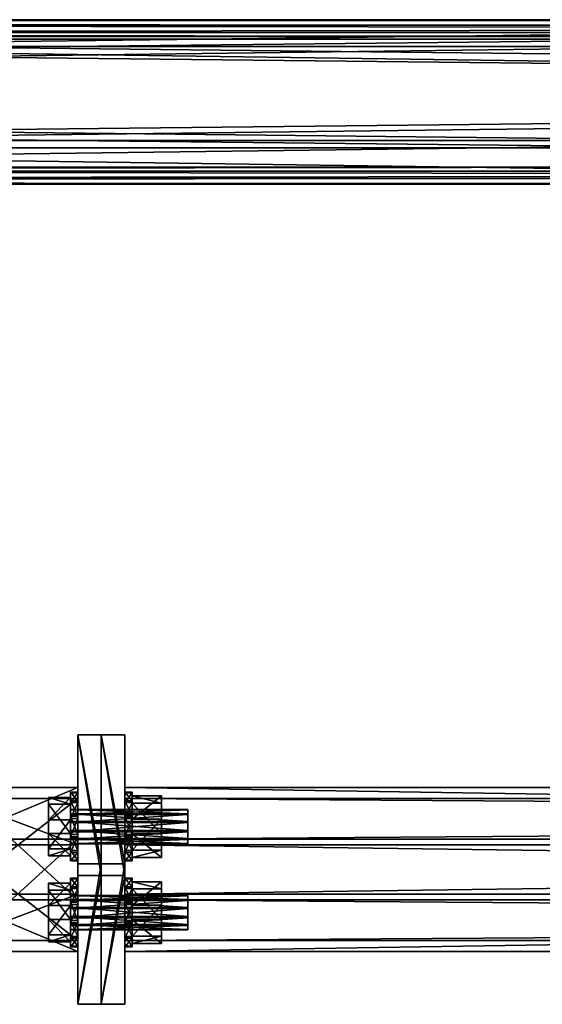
# Model space of a CAD drawing. Header units: millimetres. Extents: x 60485 to 71303, y 100 to 16900.
# Tile 263 of 656: x 65852 to 66030, y 6754 to 7089. Entities that reach past the tile are written whole.
import ezdxf

# ---------------------------------------------------------------- set-up
doc = ezdxf.new("R2010")
doc.units = ezdxf.units.MM
for name, color, linetype in [('13', 7, 'Continuous'), ('4', 7, 'Continuous'), ('9', 7, 'Continuous'), ('99', 7, 'Continuous')]:
    doc.layers.add(name, color=color, linetype=linetype)

msp = doc.modelspace()

# ---------------------------------------------------------------- meshes
at = {"layer": '13', "color": 7}
mesh = msp.add_polyface(dxfattribs=at)
corners = [(65909.5, 6808.88, 4958.15), (65869.5, 6810.53, 4955.51), (65869.5, 6808.88, 4958.15), (65909.5, 6810.53, 4955.51), (65869.5, 6813.27, 4954.05), (65909.5, 6813.27, 4954.05), (65869.5, 6816.37, 4954.16), (65909.5, 6812.86, 4965.64), (65869.5, 6810.23, 4963.99), (65869.5, 6812.86, 4965.64), (65909.5, 6810.23, 4963.99), (65869.5, 6808.77, 4961.25), (65909.5, 6808.77, 4961.25), (65869.5, 6815.97, 4965.75), (65869.5, 6820.36, 4961.66), (65869.5, 6804.68, 4956.86), (65869.5, 6812.28, 4949.78), (65862, 6812.28, 4949.78), (65862, 6804.68, 4956.86), (65869.5, 6816.96, 4970.03), (65869.5, 6807.02, 4966.99), (65862, 6807.02, 4966.99), (65862, 6816.96, 4970.03), (65872, 6803.14, 4956.39), (65872, 6806.43, 4951.12), (65869.5, 6806.43, 4951.12), (65869.5, 6803.14, 4956.39), (65872, 6811.92, 4948.21), (65869.5, 6811.92, 4948.21), (65869.5, 6818.13, 4948.43), (65872, 6817.32, 4971.59), (65872, 6811.11, 4971.38), (65869.5, 6811.11, 4971.38), (65872, 6805.84, 4968.09), (65869.5, 6805.84, 4968.09), (65872, 6802.93, 4962.6), (65869.5, 6802.93, 4962.6), (65872, 6826.31, 4957.2), (65872, 6826.09, 4963.41), (65872, 6822.8, 4968.68), (65869.5, 6817.32, 4971.59), (65869.5, 6822.8, 4968.68), (65869.5, 6826.09, 4963.41)]
mesh.append_faces([[corners[k] for k in face] for face in [(0, 1, 2, 2), (3, 4, 1, 1), (5, 6, 4, 4), (7, 8, 9, 9), (10, 11, 8, 8), (12, 2, 11, 11), (8, 13, 9, 9), (15, 17, 18, 18), (19, 21, 22, 22), (20, 18, 21, 21), (19, 15, 20, 20), (18, 22, 21, 21), (23, 25, 26, 26), (24, 28, 25, 25), (27, 29, 28, 28), (31, 34, 32, 32), (33, 36, 34, 34), (35, 26, 36, 36), (30, 33, 31, 31), (36, 32, 34, 34)]], dxfattribs={"vtx0": -1, "color": 7})
mesh.append_faces([[corners[k] for k in face] for face in [(32, 36, 40, 40)]], dxfattribs={"vtx0": -1, "vtx1": -1, "color": 7})
mesh.append_faces([[corners[k] for k in face] for face in [(13, 8, 11, 11), (13, 11, 2, 2), (14, 2, 1, 1), (14, 1, 4, 4), (19, 16, 15, 15), (22, 18, 17, 17), (37, 27, 24, 24), (38, 24, 23, 23), (39, 23, 35, 35), (30, 35, 33, 33), (41, 36, 26, 26), (41, 26, 25, 25), (42, 25, 28, 28)]], dxfattribs={"vtx0": -1, "vtx2": -1, "vtx3": -1, "color": 7})
mesh.append_faces([[corners[k] for k in face] for face in [(15, 16, 17, 17), (19, 20, 21, 21), (20, 15, 18, 18), (23, 24, 25, 25), (24, 27, 28, 28), (30, 31, 32, 32), (31, 33, 34, 34), (33, 35, 36, 36), (35, 23, 26, 26)]], dxfattribs={"vtx2": -1, "vtx3": -1, "color": 7})
mesh = msp.add_polyface(dxfattribs=at)
corners = [(65909.5, 6816.37, 4954.16), (65869.5, 6819.01, 4955.81), (65869.5, 6816.37, 4954.16), (65909.5, 6819.01, 4955.81), (65869.5, 6820.46, 4958.55), (65909.5, 6820.46, 4958.55), (65869.5, 6820.36, 4961.66), (65909.5, 6820.36, 4961.66), (65869.5, 6818.71, 4964.29), (65909.5, 6818.71, 4964.29), (65869.5, 6815.97, 4965.75), (65909.5, 6815.97, 4965.75), (65869.5, 6812.86, 4965.64), (65869.5, 6808.88, 4958.15), (65869.5, 6813.27, 4954.05), (65869.5, 6812.28, 4949.78), (65869.5, 6822.22, 4952.81), (65862, 6822.22, 4952.81), (65862, 6812.28, 4949.78), (65869.5, 6824.56, 4962.94), (65862, 6824.56, 4962.94), (65869.5, 6816.96, 4970.03), (65862, 6816.96, 4970.03), (65872, 6811.92, 4948.21), (65872, 6818.13, 4948.43), (65869.5, 6818.13, 4948.43), (65872, 6823.39, 4951.72), (65869.5, 6823.39, 4951.72), (65872, 6826.31, 4957.2), (65869.5, 6826.31, 4957.2), (65872, 6826.09, 4963.41), (65869.5, 6826.09, 4963.41), (65872, 6822.8, 4968.68), (65869.5, 6822.8, 4968.68), (65872, 6817.32, 4971.59), (65869.5, 6817.32, 4971.59), (65869.5, 6811.11, 4971.38), (65872, 6806.43, 4951.12), (65872, 6803.14, 4956.39), (65872, 6802.93, 4962.6), (65869.5, 6802.93, 4962.6), (65869.5, 6806.43, 4951.12), (65869.5, 6811.92, 4948.21)]
mesh.append_faces([[corners[k] for k in face] for face in [(0, 1, 2, 2), (3, 4, 1, 1), (5, 6, 4, 4), (7, 8, 6, 6), (9, 10, 8, 8), (11, 12, 10, 10), (4, 2, 1, 1), (15, 17, 18, 18), (16, 20, 17, 17), (19, 22, 20, 20), (15, 19, 16, 16), (20, 18, 17, 17), (24, 27, 25, 25), (26, 29, 27, 27), (28, 31, 29, 29), (30, 33, 31, 31), (32, 35, 33, 33), (34, 36, 35, 35), (24, 28, 26, 26), (27, 42, 25, 25)]], dxfattribs={"vtx0": -1, "color": 7})
mesh.append_faces([[corners[k] for k in face] for face in [(10, 13, 8, 8), (8, 13, 6, 6), (6, 14, 4, 4), (19, 15, 21, 21), (22, 18, 20, 20), (28, 37, 30, 30), (30, 38, 32, 32), (32, 39, 34, 34), (35, 40, 33, 33), (33, 41, 31, 31), (31, 42, 29, 29), (29, 42, 27, 27)]], dxfattribs={"vtx0": -1, "vtx1": -1, "color": 7})
mesh.append_faces([[corners[k] for k in face] for face in [(4, 14, 2, 2), (28, 24, 23, 23)]], dxfattribs={"vtx0": -1, "vtx2": -1, "vtx3": -1, "color": 7})
mesh.append_faces([[corners[k] for k in face] for face in [(15, 16, 17, 17), (16, 19, 20, 20), (19, 21, 22, 22), (23, 24, 25, 25), (24, 26, 27, 27), (26, 28, 29, 29), (28, 30, 31, 31), (30, 32, 33, 33), (32, 34, 35, 35)]], dxfattribs={"vtx2": -1, "vtx3": -1, "color": 7})
mesh = msp.add_polyface(dxfattribs=at)
corners = [(65909.5, 6808.88, 4958.15), (65909.5, 6810.53, 4955.51), (65869.5, 6810.53, 4955.51), (65909.5, 6813.27, 4954.05), (65869.5, 6813.27, 4954.05), (65909.5, 6815.97, 4965.75), (65909.5, 6812.86, 4965.64), (65869.5, 6812.86, 4965.64), (65909.5, 6810.23, 4963.99), (65869.5, 6810.23, 4963.99), (65909.5, 6808.77, 4961.25), (65869.5, 6808.77, 4961.25), (65869.5, 6808.88, 4958.15), (65909.5, 6820.46, 4958.55), (65909.5, 6820.36, 4961.66), (65909.5, 6818.71, 4964.29), (65900.5, 6804.13, 4956.69), (65900.5, 6812.15, 4949.21), (65890.5, 6812.15, 4949.21), (65890.5, 6804.13, 4956.69), (65900.5, 6817.09, 4970.59), (65900.5, 6806.6, 4967.38), (65890.5, 6806.6, 4967.38), (65890.5, 6817.09, 4970.59), (65900.5, 6825.11, 4963.11), (65890.5, 6803.14, 4956.39), (65890.5, 6806.43, 4951.12), (65888, 6806.43, 4951.12), (65888, 6803.14, 4956.39), (65890.5, 6811.92, 4948.21), (65888, 6811.92, 4948.21), (65888, 6818.13, 4948.43), (65890.5, 6817.32, 4971.59), (65890.5, 6811.11, 4971.38), (65888, 6811.11, 4971.38), (65890.5, 6805.84, 4968.09), (65888, 6805.84, 4968.09), (65890.5, 6802.93, 4962.6), (65888, 6802.93, 4962.6), (65890.5, 6826.31, 4957.2), (65890.5, 6826.09, 4963.41), (65890.5, 6822.8, 4968.68), (65888, 6817.32, 4971.59), (65888, 6822.8, 4968.68), (65888, 6826.09, 4963.41)]
mesh.append_faces([[corners[k] for k in face] for face in [(5, 8, 6, 6), (16, 18, 19, 19), (20, 22, 23, 23), (21, 19, 22, 22), (20, 16, 21, 21), (19, 23, 22, 22), (25, 27, 28, 28), (26, 30, 27, 27), (29, 31, 30, 30), (33, 36, 34, 34), (35, 38, 36, 36), (37, 28, 38, 38), (32, 35, 33, 33), (38, 34, 36, 36)]], dxfattribs={"vtx0": -1, "color": 7})
mesh.append_faces([[corners[k] for k in face] for face in [(34, 38, 42, 42)]], dxfattribs={"vtx0": -1, "vtx1": -1, "color": 7})
mesh.append_faces([[corners[k] for k in face] for face in [(13, 3, 1, 1), (14, 1, 0, 0), (15, 0, 10, 10), (5, 10, 8, 8), (24, 17, 16, 16), (23, 19, 18, 18), (39, 29, 26, 26), (40, 26, 25, 25), (41, 25, 37, 37), (32, 37, 35, 35), (43, 38, 28, 28), (43, 28, 27, 27), (44, 27, 30, 30)]], dxfattribs={"vtx0": -1, "vtx2": -1, "vtx3": -1, "color": 7})
mesh.append_faces([[corners[k] for k in face] for face in [(0, 1, 2, 2), (1, 3, 4, 4), (5, 6, 7, 7), (6, 8, 9, 9), (8, 10, 11, 11), (10, 0, 12, 12), (16, 17, 18, 18), (20, 21, 22, 22), (21, 16, 19, 19), (25, 26, 27, 27), (26, 29, 30, 30), (32, 33, 34, 34), (33, 35, 36, 36), (35, 37, 38, 38), (37, 25, 28, 28)]], dxfattribs={"vtx2": -1, "vtx3": -1, "color": 7})
mesh = msp.add_polyface(dxfattribs=at)
corners = [(65909.5, 6813.27, 4954.05), (65909.5, 6816.37, 4954.16), (65869.5, 6816.37, 4954.16), (65909.5, 6819.01, 4955.81), (65869.5, 6819.01, 4955.81), (65909.5, 6820.46, 4958.55), (65869.5, 6820.46, 4958.55), (65909.5, 6820.36, 4961.66), (65869.5, 6820.36, 4961.66), (65909.5, 6818.71, 4964.29), (65869.5, 6818.71, 4964.29), (65909.5, 6815.97, 4965.75), (65869.5, 6815.97, 4965.75), (65909.5, 6810.53, 4955.51), (65909.5, 6808.88, 4958.15), (65909.5, 6808.77, 4961.25), (65900.5, 6812.15, 4949.21), (65900.5, 6822.64, 4952.42), (65890.5, 6822.64, 4952.42), (65890.5, 6812.15, 4949.21), (65900.5, 6825.11, 4963.11), (65890.5, 6825.11, 4963.11), (65900.5, 6817.09, 4970.59), (65890.5, 6817.09, 4970.59), (65900.5, 6804.13, 4956.69), (65890.5, 6811.92, 4948.21), (65890.5, 6818.13, 4948.43), (65888, 6818.13, 4948.43), (65890.5, 6823.39, 4951.72), (65888, 6823.39, 4951.72), (65890.5, 6826.31, 4957.2), (65888, 6826.31, 4957.2), (65890.5, 6826.09, 4963.41), (65888, 6826.09, 4963.41), (65890.5, 6822.8, 4968.68), (65888, 6822.8, 4968.68), (65890.5, 6817.32, 4971.59), (65888, 6817.32, 4971.59), (65888, 6811.11, 4971.38), (65890.5, 6806.43, 4951.12), (65890.5, 6803.14, 4956.39), (65890.5, 6802.93, 4962.6), (65888, 6802.93, 4962.6), (65888, 6806.43, 4951.12), (65888, 6811.92, 4948.21)]
mesh.append_faces([[corners[k] for k in face] for face in [(1, 5, 3, 3), (16, 18, 19, 19), (17, 21, 18, 18), (20, 23, 21, 21), (16, 20, 17, 17), (21, 19, 18, 18), (26, 29, 27, 27), (28, 31, 29, 29), (30, 33, 31, 31), (32, 35, 33, 33), (34, 37, 35, 35), (36, 38, 37, 37), (26, 30, 28, 28), (29, 44, 27, 27)]], dxfattribs={"vtx0": -1, "color": 7})
mesh.append_faces([[corners[k] for k in face] for face in [(5, 13, 7, 7), (7, 14, 9, 9), (9, 15, 11, 11), (20, 24, 22, 22), (23, 19, 21, 21), (30, 39, 32, 32), (32, 40, 34, 34), (34, 41, 36, 36), (37, 42, 35, 35), (35, 43, 33, 33), (33, 44, 31, 31), (31, 44, 29, 29)]], dxfattribs={"vtx0": -1, "vtx1": -1, "color": 7})
mesh.append_faces([[corners[k] for k in face] for face in [(5, 1, 0, 0), (30, 26, 25, 25)]], dxfattribs={"vtx0": -1, "vtx2": -1, "vtx3": -1, "color": 7})
mesh.append_faces([[corners[k] for k in face] for face in [(0, 1, 2, 2), (1, 3, 4, 4), (3, 5, 6, 6), (5, 7, 8, 8), (7, 9, 10, 10), (9, 11, 12, 12), (16, 17, 18, 18), (17, 20, 21, 21), (20, 22, 23, 23), (25, 26, 27, 27), (26, 28, 29, 29), (28, 30, 31, 31), (30, 32, 33, 33), (32, 34, 35, 35), (34, 36, 37, 37)]], dxfattribs={"vtx2": -1, "vtx3": -1, "color": 7})
mesh = msp.add_polyface(dxfattribs=at)
corners = [(65909.5, 6787.14, 5049.79), (65869.5, 6789.77, 5051.44), (65869.5, 6787.14, 5049.79), (65909.5, 6789.77, 5051.44), (65869.5, 6791.23, 5054.18), (65909.5, 6791.23, 5054.18), (65869.5, 6791.12, 5057.29), (65909.5, 6791.12, 5057.29), (65869.5, 6789.47, 5059.92), (65909.5, 6789.47, 5059.92), (65869.5, 6786.73, 5061.38), (65909.5, 6786.73, 5061.38), (65869.5, 6783.63, 5061.27), (65869.5, 6779.54, 5056.88), (65869.5, 6779.64, 5053.78), (65869.5, 6781.29, 5051.14), (65869.5, 6784.03, 5049.69), (65869.5, 6783.04, 5045.41), (65869.5, 6792.98, 5048.44), (65862, 6792.98, 5048.44), (65862, 6783.04, 5045.41), (65869.5, 6795.32, 5058.57), (65862, 6795.32, 5058.57), (65869.5, 6787.72, 5065.66), (65862, 6787.72, 5065.66), (65872, 6782.68, 5043.84), (65872, 6788.89, 5044.06), (65869.5, 6788.89, 5044.06), (65872, 6794.16, 5047.35), (65869.5, 6794.16, 5047.35), (65872, 6797.07, 5052.83), (65869.5, 6797.07, 5052.83), (65872, 6796.86, 5059.04), (65869.5, 6796.86, 5059.04), (65872, 6793.57, 5064.31), (65869.5, 6793.57, 5064.31), (65872, 6788.08, 5067.22), (65869.5, 6788.08, 5067.22), (65869.5, 6781.87, 5067.01), (65872, 6777.2, 5046.76), (65872, 6773.91, 5052.02), (65869.5, 6773.91, 5052.02), (65869.5, 6777.2, 5046.76), (65869.5, 6782.68, 5043.84)]
mesh.append_faces([[corners[k] for k in face] for face in [(0, 1, 2, 2), (3, 4, 1, 1), (5, 6, 4, 4), (7, 8, 6, 6), (9, 10, 8, 8), (11, 12, 10, 10), (1, 16, 2, 2), (17, 19, 20, 20), (18, 22, 19, 19), (21, 24, 22, 22), (17, 21, 18, 18), (22, 20, 19, 19), (26, 29, 27, 27), (28, 31, 29, 29), (30, 33, 31, 31), (32, 35, 33, 33), (34, 37, 35, 35), (36, 38, 37, 37), (26, 30, 28, 28), (31, 27, 29, 29)]], dxfattribs={"vtx0": -1, "color": 7})
mesh.append_faces([[corners[k] for k in face] for face in [(10, 13, 8, 8), (8, 14, 6, 6), (6, 15, 4, 4), (4, 16, 1, 1), (21, 17, 23, 23), (24, 20, 22, 22), (30, 25, 32, 32), (32, 39, 34, 34), (34, 40, 36, 36), (37, 41, 35, 35), (35, 42, 33, 33), (33, 43, 31, 31)]], dxfattribs={"vtx0": -1, "vtx1": -1, "color": 7})
mesh.append_faces([[corners[k] for k in face] for face in [(30, 26, 25, 25), (31, 43, 27, 27)]], dxfattribs={"vtx0": -1, "vtx2": -1, "vtx3": -1, "color": 7})
mesh.append_faces([[corners[k] for k in face] for face in [(17, 18, 19, 19), (18, 21, 22, 22), (21, 23, 24, 24), (25, 26, 27, 27), (26, 28, 29, 29), (28, 30, 31, 31), (30, 32, 33, 33), (32, 34, 35, 35), (34, 36, 37, 37)]], dxfattribs={"vtx2": -1, "vtx3": -1, "color": 7})
mesh = msp.add_polyface(dxfattribs=at)
corners = [(65909.5, 6779.64, 5053.78), (65869.5, 6781.29, 5051.14), (65869.5, 6779.64, 5053.78), (65909.5, 6781.29, 5051.14), (65869.5, 6784.03, 5049.69), (65909.5, 6784.03, 5049.69), (65869.5, 6787.14, 5049.79), (65909.5, 6783.63, 5061.27), (65869.5, 6780.99, 5059.62), (65869.5, 6783.63, 5061.27), (65909.5, 6780.99, 5059.62), (65869.5, 6779.54, 5056.88), (65909.5, 6779.54, 5056.88), (65869.5, 6786.73, 5061.38), (65869.5, 6789.47, 5059.92), (65869.5, 6791.12, 5057.29), (65869.5, 6791.23, 5054.18), (65869.5, 6775.44, 5052.49), (65869.5, 6783.04, 5045.41), (65862, 6783.04, 5045.41), (65862, 6775.44, 5052.49), (65869.5, 6787.72, 5065.66), (65869.5, 6777.78, 5062.62), (65862, 6777.78, 5062.62), (65862, 6787.72, 5065.66), (65872, 6773.91, 5052.02), (65872, 6777.2, 5046.76), (65869.5, 6777.2, 5046.76), (65869.5, 6773.91, 5052.02), (65872, 6782.68, 5043.84), (65869.5, 6782.68, 5043.84), (65869.5, 6788.89, 5044.06), (65872, 6788.08, 5067.22), (65872, 6781.87, 5067.01), (65869.5, 6781.87, 5067.01), (65872, 6776.61, 5063.72), (65869.5, 6776.61, 5063.72), (65872, 6773.69, 5058.23), (65869.5, 6773.69, 5058.23), (65872, 6796.86, 5059.04), (65872, 6793.57, 5064.31), (65869.5, 6788.08, 5067.22), (65869.5, 6793.57, 5064.31), (65869.5, 6796.86, 5059.04)]
mesh.append_faces([[corners[k] for k in face] for face in [(0, 1, 2, 2), (3, 4, 1, 1), (5, 6, 4, 4), (7, 8, 9, 9), (10, 11, 8, 8), (12, 2, 11, 11), (8, 13, 9, 9), (17, 19, 20, 20), (21, 23, 24, 24), (22, 20, 23, 23), (21, 17, 22, 22), (20, 24, 23, 23), (25, 27, 28, 28), (26, 30, 27, 27), (29, 31, 30, 30), (33, 36, 34, 34), (35, 38, 36, 36), (37, 28, 38, 38), (33, 37, 35, 35), (38, 34, 36, 36)]], dxfattribs={"vtx0": -1, "color": 7})
mesh.append_faces([[corners[k] for k in face] for face in [(32, 37, 33, 33), (34, 38, 41, 41)]], dxfattribs={"vtx0": -1, "vtx1": -1, "color": 7})
mesh.append_faces([[corners[k] for k in face] for face in [(13, 8, 11, 11), (14, 11, 2, 2), (15, 2, 1, 1), (16, 1, 4, 4), (21, 18, 17, 17), (24, 20, 19, 19), (39, 29, 26, 26), (40, 26, 25, 25), (32, 25, 37, 37), (41, 38, 28, 28), (42, 28, 27, 27), (43, 27, 30, 30)]], dxfattribs={"vtx0": -1, "vtx2": -1, "vtx3": -1, "color": 7})
mesh.append_faces([[corners[k] for k in face] for face in [(17, 18, 19, 19), (21, 22, 23, 23), (22, 17, 20, 20), (25, 26, 27, 27), (26, 29, 30, 30), (32, 33, 34, 34), (33, 35, 36, 36), (35, 37, 38, 38), (37, 25, 28, 28)]], dxfattribs={"vtx2": -1, "vtx3": -1, "color": 7})
mesh = msp.add_polyface(dxfattribs=at)
corners = [(65909.5, 6784.03, 5049.69), (65909.5, 6787.14, 5049.79), (65869.5, 6787.14, 5049.79), (65909.5, 6789.77, 5051.44), (65869.5, 6789.77, 5051.44), (65909.5, 6791.23, 5054.18), (65869.5, 6791.23, 5054.18), (65909.5, 6791.12, 5057.29), (65869.5, 6791.12, 5057.29), (65909.5, 6789.47, 5059.92), (65869.5, 6789.47, 5059.92), (65909.5, 6786.73, 5061.38), (65869.5, 6786.73, 5061.38), (65909.5, 6781.29, 5051.14), (65909.5, 6779.64, 5053.78), (65909.5, 6779.54, 5056.88), (65900.5, 6782.91, 5044.84), (65900.5, 6793.4, 5048.05), (65890.5, 6793.4, 5048.05), (65890.5, 6782.91, 5044.84), (65900.5, 6795.87, 5058.74), (65890.5, 6795.87, 5058.74), (65900.5, 6787.85, 5066.22), (65890.5, 6787.85, 5066.22), (65900.5, 6774.89, 5052.32), (65890.5, 6782.68, 5043.84), (65890.5, 6788.89, 5044.06), (65888, 6788.89, 5044.06), (65890.5, 6794.16, 5047.35), (65888, 6794.16, 5047.35), (65890.5, 6797.07, 5052.83), (65888, 6797.07, 5052.83), (65890.5, 6796.86, 5059.04), (65888, 6796.86, 5059.04), (65890.5, 6793.57, 5064.31), (65888, 6793.57, 5064.31), (65890.5, 6788.08, 5067.22), (65888, 6788.08, 5067.22), (65888, 6781.87, 5067.01), (65890.5, 6777.2, 5046.76), (65890.5, 6773.91, 5052.02), (65888, 6773.91, 5052.02), (65888, 6777.2, 5046.76), (65888, 6782.68, 5043.84)]
mesh.append_faces([[corners[k] for k in face] for face in [(1, 5, 3, 3), (16, 18, 19, 19), (17, 21, 18, 18), (20, 23, 21, 21), (16, 20, 17, 17), (21, 19, 18, 18), (26, 29, 27, 27), (28, 31, 29, 29), (30, 33, 31, 31), (32, 35, 33, 33), (34, 37, 35, 35), (36, 38, 37, 37), (26, 30, 28, 28), (31, 27, 29, 29)]], dxfattribs={"vtx0": -1, "color": 7})
mesh.append_faces([[corners[k] for k in face] for face in [(5, 13, 7, 7), (7, 14, 9, 9), (9, 15, 11, 11), (20, 24, 22, 22), (23, 19, 21, 21), (30, 25, 32, 32), (32, 39, 34, 34), (34, 40, 36, 36), (37, 41, 35, 35), (35, 42, 33, 33), (33, 43, 31, 31)]], dxfattribs={"vtx0": -1, "vtx1": -1, "color": 7})
mesh.append_faces([[corners[k] for k in face] for face in [(5, 1, 0, 0), (30, 26, 25, 25), (31, 43, 27, 27)]], dxfattribs={"vtx0": -1, "vtx2": -1, "vtx3": -1, "color": 7})
mesh.append_faces([[corners[k] for k in face] for face in [(0, 1, 2, 2), (1, 3, 4, 4), (3, 5, 6, 6), (5, 7, 8, 8), (7, 9, 10, 10), (9, 11, 12, 12), (16, 17, 18, 18), (17, 20, 21, 21), (20, 22, 23, 23), (25, 26, 27, 27), (26, 28, 29, 29), (28, 30, 31, 31), (30, 32, 33, 33), (32, 34, 35, 35), (34, 36, 37, 37)]], dxfattribs={"vtx2": -1, "vtx3": -1, "color": 7})
mesh = msp.add_polyface(dxfattribs=at)
corners = [(65909.5, 6779.64, 5053.78), (65909.5, 6781.29, 5051.14), (65869.5, 6781.29, 5051.14), (65909.5, 6784.03, 5049.69), (65869.5, 6784.03, 5049.69), (65909.5, 6786.73, 5061.38), (65909.5, 6783.63, 5061.27), (65869.5, 6783.63, 5061.27), (65909.5, 6780.99, 5059.62), (65869.5, 6780.99, 5059.62), (65909.5, 6779.54, 5056.88), (65869.5, 6779.54, 5056.88), (65869.5, 6779.64, 5053.78), (65909.5, 6791.23, 5054.18), (65909.5, 6791.12, 5057.29), (65909.5, 6789.47, 5059.92), (65900.5, 6774.89, 5052.32), (65900.5, 6782.91, 5044.84), (65890.5, 6782.91, 5044.84), (65890.5, 6774.89, 5052.32), (65900.5, 6787.85, 5066.22), (65900.5, 6777.36, 5063.01), (65890.5, 6777.36, 5063.01), (65890.5, 6787.85, 5066.22), (65900.5, 6795.87, 5058.74), (65890.5, 6773.91, 5052.02), (65890.5, 6777.2, 5046.76), (65888, 6777.2, 5046.76), (65888, 6773.91, 5052.02), (65890.5, 6782.68, 5043.84), (65888, 6782.68, 5043.84), (65888, 6788.89, 5044.06), (65890.5, 6788.08, 5067.22), (65890.5, 6781.87, 5067.01), (65888, 6781.87, 5067.01), (65890.5, 6776.61, 5063.72), (65888, 6776.61, 5063.72), (65890.5, 6773.69, 5058.23), (65888, 6773.69, 5058.23), (65890.5, 6796.86, 5059.04), (65890.5, 6793.57, 5064.31), (65888, 6788.08, 5067.22), (65888, 6793.57, 5064.31), (65888, 6796.86, 5059.04)]
mesh.append_faces([[corners[k] for k in face] for face in [(5, 8, 6, 6), (16, 18, 19, 19), (20, 22, 23, 23), (21, 19, 22, 22), (20, 16, 21, 21), (19, 23, 22, 22), (25, 27, 28, 28), (26, 30, 27, 27), (29, 31, 30, 30), (33, 36, 34, 34), (35, 38, 36, 36), (37, 28, 38, 38), (33, 37, 35, 35), (38, 34, 36, 36)]], dxfattribs={"vtx0": -1, "color": 7})
mesh.append_faces([[corners[k] for k in face] for face in [(32, 37, 33, 33), (34, 38, 41, 41)]], dxfattribs={"vtx0": -1, "vtx1": -1, "color": 7})
mesh.append_faces([[corners[k] for k in face] for face in [(13, 3, 1, 1), (14, 1, 0, 0), (15, 0, 10, 10), (5, 10, 8, 8), (24, 17, 16, 16), (23, 19, 18, 18), (39, 29, 26, 26), (40, 26, 25, 25), (32, 25, 37, 37), (41, 38, 28, 28), (42, 28, 27, 27), (43, 27, 30, 30)]], dxfattribs={"vtx0": -1, "vtx2": -1, "vtx3": -1, "color": 7})
mesh.append_faces([[corners[k] for k in face] for face in [(0, 1, 2, 2), (1, 3, 4, 4), (5, 6, 7, 7), (6, 8, 9, 9), (8, 10, 11, 11), (10, 0, 12, 12), (16, 17, 18, 18), (20, 21, 22, 22), (21, 16, 19, 19), (25, 26, 27, 27), (26, 29, 30, 30), (32, 33, 34, 34), (33, 35, 36, 36), (35, 37, 38, 38), (37, 25, 28, 28)]], dxfattribs={"vtx2": -1, "vtx3": -1, "color": 7})
at = {"layer": '4', "color": 171}
mesh = msp.add_polyface(dxfattribs=at)
corners = [(65872, 6824.15, 4986.87), (65872, 6791.64, 4976.93), (65830, 6791.64, 4976.93), (65830, 6824.15, 4986.87), (65872, 6775.85, 5028.57), (65830, 6775.85, 5028.57), (65872, 6808.36, 5038.51), (65830, 6808.36, 5038.51), (65872, 6827.9, 4984.87), (65872, 6810.35, 5042.25), (65830, 6810.35, 5042.25), (65830, 6827.9, 4984.87), (65872, 6772.1, 5030.56), (65830, 6772.1, 5030.56), (65872, 6789.65, 4973.18), (65830, 6789.65, 4973.18)]
mesh.append_faces([[corners[k] for k in face] for face in [(0, 2, 3, 3), (1, 5, 2, 2), (4, 7, 5, 5), (6, 3, 7, 7), (8, 10, 11, 11), (9, 13, 10, 10), (12, 15, 13, 13), (14, 11, 15, 15)]], dxfattribs={"vtx0": -1, "color": 171})
mesh.append_faces([[corners[k] for k in face] for face in [(9, 6, 12, 12), (6, 8, 0, 0), (0, 8, 1, 1), (12, 4, 14, 14), (4, 12, 6, 6), (14, 1, 8, 8), (11, 3, 15, 15), (3, 10, 7, 7), (7, 10, 5, 5), (15, 2, 13, 13), (2, 15, 3, 3)]], dxfattribs={"vtx0": -1, "vtx1": -1, "color": 171})
mesh.append_faces([[corners[k] for k in face] for face in [(6, 9, 8, 8), (14, 4, 1, 1), (3, 11, 10, 10), (5, 10, 13, 13), (13, 2, 5, 5)]], dxfattribs={"vtx0": -1, "vtx2": -1, "vtx3": -1, "color": 171})
mesh.append_faces([[corners[k] for k in face] for face in [(0, 1, 2, 2), (1, 4, 5, 5), (4, 6, 7, 7), (6, 0, 3, 3), (8, 9, 10, 10), (9, 12, 13, 13), (12, 14, 15, 15), (14, 8, 11, 11)]], dxfattribs={"vtx2": -1, "vtx3": -1, "color": 171})
mesh = msp.add_polyface(dxfattribs=at)
corners = [(68312, 6824.15, 4986.87), (68312, 6791.64, 4976.93), (65888, 6791.64, 4976.93), (65888, 6824.15, 4986.87), (68312, 6775.85, 5028.57), (65888, 6775.85, 5028.57), (68312, 6808.36, 5038.51), (65888, 6808.36, 5038.51), (68312, 6827.9, 4984.87), (68312, 6810.35, 5042.25), (65888, 6810.35, 5042.25), (65888, 6827.9, 4984.87), (68312, 6772.1, 5030.56), (65888, 6772.1, 5030.56), (68312, 6789.65, 4973.18), (65888, 6789.65, 4973.18)]
mesh.append_faces([[corners[k] for k in face] for face in [(0, 2, 3, 3), (1, 5, 2, 2), (4, 7, 5, 5), (6, 3, 7, 7), (8, 10, 11, 11), (9, 13, 10, 10), (12, 15, 13, 13), (14, 11, 15, 15)]], dxfattribs={"vtx0": -1, "color": 171})
mesh.append_faces([[corners[k] for k in face] for face in [(9, 6, 12, 12), (6, 8, 0, 0), (0, 8, 1, 1), (12, 4, 14, 14), (4, 12, 6, 6), (11, 3, 15, 15), (3, 10, 7, 7), (7, 10, 5, 5), (15, 2, 13, 13), (2, 15, 3, 3), (13, 5, 10, 10)]], dxfattribs={"vtx0": -1, "vtx1": -1, "color": 171})
mesh.append_faces([[corners[k] for k in face] for face in [(6, 9, 8, 8), (1, 8, 14, 14), (14, 4, 1, 1), (3, 11, 10, 10), (13, 2, 5, 5)]], dxfattribs={"vtx0": -1, "vtx2": -1, "vtx3": -1, "color": 171})
mesh.append_faces([[corners[k] for k in face] for face in [(0, 1, 2, 2), (1, 4, 5, 5), (4, 6, 7, 7), (6, 0, 3, 3), (8, 9, 10, 10), (9, 12, 13, 13), (12, 14, 15, 15), (14, 8, 11, 11)]], dxfattribs={"vtx2": -1, "vtx3": -1, "color": 171})
at = {"layer": '9', "color": 243}
mesh = msp.add_polyface(dxfattribs=at)
corners = [(66100, 7037.57, 5127.49), (66100, 7082.52, 5141.24), (62900, 7082.52, 5141.24), (62900, 7037.57, 5127.49), (66100, 7048, 5254.08), (62900, 7048, 5254.08), (66100, 7083.38, 5264.9), (62900, 7083.38, 5264.9), (66100, 7087.19, 5252.47), (62900, 7087.19, 5252.47), (66100, 7089.1, 5253.05), (62900, 7089.1, 5253.05), (66100, 7084.71, 5267.4), (62900, 7084.71, 5267.4), (66100, 7045.5, 5255.4), (62900, 7045.5, 5255.4), (66100, 7080.02, 5142.56), (62900, 7080.02, 5142.56), (66100, 7038.9, 5129.99), (62900, 7038.9, 5129.99), (66100, 7035.1, 5142.42), (62900, 7035.1, 5142.42), (66100, 7033.19, 5141.83), (62900, 7033.19, 5141.83)]
mesh.append_faces([[corners[k] for k in face] for face in [(0, 2, 3, 3), (1, 5, 2, 2), (4, 7, 5, 5), (6, 9, 7, 7), (8, 11, 9, 9), (10, 13, 11, 11), (12, 15, 13, 13), (14, 17, 15, 15), (16, 19, 17, 17), (18, 21, 19, 19), (20, 23, 21, 21), (22, 3, 23, 23), (20, 0, 22, 22), (8, 12, 10, 10), (11, 7, 9, 9), (3, 21, 23, 23)]], dxfattribs={"vtx0": -1, "color": 243})
mesh.append_faces([[corners[k] for k in face] for face in [(1, 16, 4, 4), (16, 0, 18, 18), (18, 0, 20, 20), (12, 6, 14, 14), (2, 19, 3, 3), (19, 2, 17, 17), (17, 2, 15, 15), (15, 5, 13, 13), (13, 7, 11, 11), (21, 3, 19, 19)]], dxfattribs={"vtx0": -1, "vtx1": -1, "color": 243})
mesh.append_faces([[corners[k] for k in face] for face in [(16, 1, 0, 0), (4, 16, 14, 14), (12, 8, 6, 6), (14, 6, 4, 4), (15, 2, 5, 5), (13, 5, 7, 7)]], dxfattribs={"vtx0": -1, "vtx2": -1, "vtx3": -1, "color": 243})
mesh.append_faces([[corners[k] for k in face] for face in [(0, 1, 2, 2), (1, 4, 5, 5), (4, 6, 7, 7), (6, 8, 9, 9), (8, 10, 11, 11), (10, 12, 13, 13), (12, 14, 15, 15), (14, 16, 17, 17), (16, 18, 19, 19), (18, 20, 21, 21), (20, 22, 23, 23), (22, 0, 3, 3)]], dxfattribs={"vtx2": -1, "vtx3": -1, "color": 243})
mesh = msp.add_polyface(dxfattribs=at)
corners = [(68700, 7037.57, 5127.49), (68700, 7082.52, 5141.24), (65500, 7082.52, 5141.24), (65500, 7037.57, 5127.49), (68700, 7048, 5254.08), (65500, 7048, 5254.08), (68700, 7083.38, 5264.9), (65500, 7083.38, 5264.9), (68700, 7087.19, 5252.47), (65500, 7087.19, 5252.47), (68700, 7089.1, 5253.05), (65500, 7089.1, 5253.05), (68700, 7084.71, 5267.4), (65500, 7084.71, 5267.4), (68700, 7045.5, 5255.4), (65500, 7045.5, 5255.4), (68700, 7080.02, 5142.56), (65500, 7080.02, 5142.56), (68700, 7038.9, 5129.99), (65500, 7038.9, 5129.99), (68700, 7035.1, 5142.42), (65500, 7035.1, 5142.42), (68700, 7033.19, 5141.83), (65500, 7033.19, 5141.83)]
mesh.append_faces([[corners[k] for k in face] for face in [(0, 2, 3, 3), (1, 5, 2, 2), (4, 7, 5, 5), (6, 9, 7, 7), (8, 11, 9, 9), (10, 13, 11, 11), (12, 15, 13, 13), (14, 17, 15, 15), (16, 19, 17, 17), (18, 21, 19, 19), (20, 23, 21, 21), (22, 3, 23, 23), (20, 0, 22, 22), (8, 12, 10, 10), (11, 7, 9, 9)]], dxfattribs={"vtx0": -1, "color": 243})
mesh.append_faces([[corners[k] for k in face] for face in [(1, 16, 4, 4), (16, 0, 18, 18), (18, 0, 20, 20), (12, 6, 14, 14), (14, 4, 16, 16), (3, 19, 23, 23), (19, 2, 17, 17), (17, 2, 15, 15), (15, 5, 13, 13), (13, 7, 11, 11)]], dxfattribs={"vtx0": -1, "vtx1": -1, "color": 243})
mesh.append_faces([[corners[k] for k in face] for face in [(16, 1, 0, 0), (12, 8, 6, 6), (14, 6, 4, 4), (19, 3, 2, 2), (15, 2, 5, 5), (13, 5, 7, 7)]], dxfattribs={"vtx0": -1, "vtx2": -1, "vtx3": -1, "color": 243})
mesh.append_faces([[corners[k] for k in face] for face in [(21, 23, 19, 19)]], dxfattribs={"vtx1": -1, "color": 243})
mesh.append_faces([[corners[k] for k in face] for face in [(0, 1, 2, 2), (1, 4, 5, 5), (4, 6, 7, 7), (6, 8, 9, 9), (8, 10, 11, 11), (10, 12, 13, 13), (12, 14, 15, 15), (14, 16, 17, 17), (16, 18, 19, 19), (18, 20, 21, 21), (20, 22, 23, 23), (22, 0, 3, 3)]], dxfattribs={"vtx2": -1, "vtx3": -1, "color": 243})
at = {"layer": '99', "color": 7}
mesh = msp.add_polyface(dxfattribs=at)
corners = [(65880, 6754.16, 5072.13), (65880, 6801.98, 5086.75), (65880, 6845.84, 4943.3), (65880, 6798.02, 4928.68), (65872, 6801.98, 5086.75), (65872, 6845.84, 4943.3), (65872, 6754.16, 5072.13), (65872, 6798.02, 4928.68)]
mesh.append_faces([[corners[k] for k in face] for face in [(0, 2, 3, 3), (1, 5, 2, 2), (4, 7, 5, 5), (6, 3, 7, 7), (1, 6, 4, 4), (3, 5, 7, 7)]], dxfattribs={"vtx0": -1, "color": 7})
mesh.append_faces([[corners[k] for k in face] for face in [(0, 1, 2, 2), (1, 4, 5, 5), (4, 6, 7, 7), (6, 0, 3, 3), (1, 0, 6, 6), (3, 2, 5, 5)]], dxfattribs={"vtx2": -1, "vtx3": -1, "color": 7})
mesh = msp.add_polyface(dxfattribs=at)
corners = [(65888, 6754.16, 5072.13), (65888, 6801.98, 5086.75), (65888, 6845.84, 4943.3), (65888, 6798.02, 4928.68), (65880, 6801.98, 5086.75), (65880, 6845.84, 4943.3), (65880, 6754.16, 5072.13), (65880, 6798.02, 4928.68)]
mesh.append_faces([[corners[k] for k in face] for face in [(0, 2, 3, 3), (1, 5, 2, 2), (4, 7, 5, 5), (6, 3, 7, 7), (1, 6, 4, 4), (3, 5, 7, 7)]], dxfattribs={"vtx0": -1, "color": 7})
mesh.append_faces([[corners[k] for k in face] for face in [(0, 1, 2, 2), (1, 4, 5, 5), (4, 6, 7, 7), (6, 0, 3, 3), (1, 0, 6, 6), (3, 2, 5, 5)]], dxfattribs={"vtx2": -1, "vtx3": -1, "color": 7})

doc.saveas('drawing.dxf')
